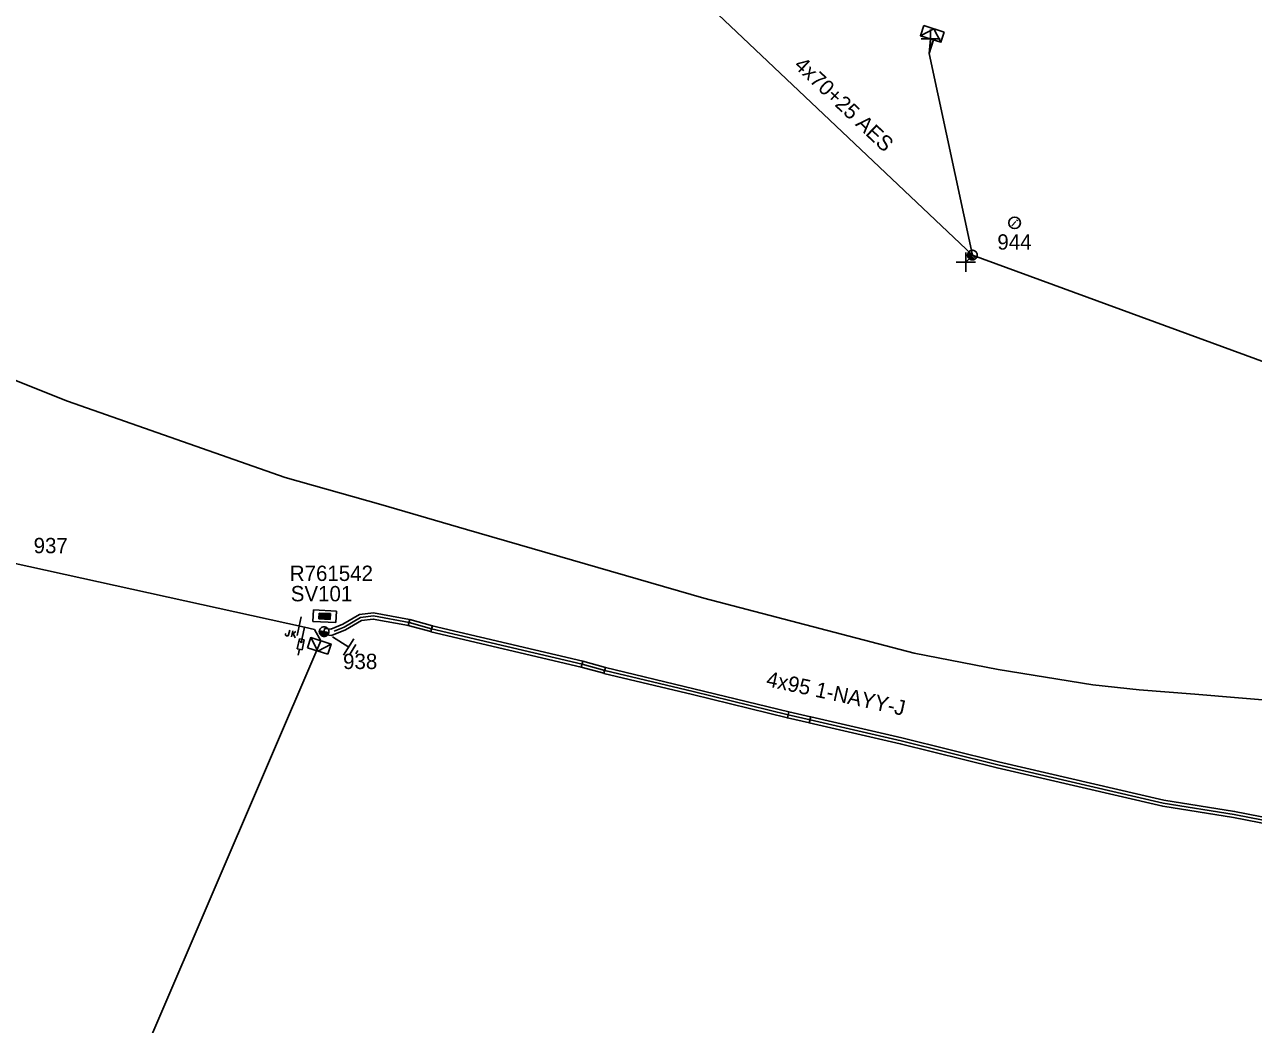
# Model space of a CAD drawing. Extents: x -540466 to -537383, y -1184038 to -1179972.
# Drawn here: x -538344.1 to -538263.9, y -1180307.4 to -1180242.1 of the extents above; entities that cross this region are included whole.
import ezdxf

# ---------------------------------------------------------------- set-up
doc = ezdxf.new("R2010")
doc.units = 0
for name, color, linetype in [('Vrstva 1', 7, 'Continuous'), ('Vrstva 10', 7, 'Continuous'), ('Vrstva 13', 7, 'Continuous'), ('Vrstva 14', 7, 'Continuous'), ('Vrstva 15', 7, 'Continuous'), ('Vrstva 16', 7, 'Continuous'), ('Vrstva 18', 7, 'Continuous'), ('Vrstva 2', 7, 'Continuous'), ('Vrstva 20', 7, 'Continuous'), ('Vrstva 28', 7, 'Continuous'), ('Vrstva 29', 7, 'Continuous'), ('Vrstva 30', 7, 'Continuous'), ('Vrstva 31', 7, 'Continuous'), ('Vrstva 34', 7, 'Continuous'), ('Vrstva 36', 7, 'Continuous'), ('Vrstva 5', 7, 'Continuous'), ('Vrstva 50', 7, 'Continuous'), ('Vrstva 51', 7, 'Continuous'), ('Vrstva 52', 7, 'Continuous'), ('Vrstva 54', 7, 'Continuous'), ('Vrstva 59', 7, 'Continuous'), ('Vrstva 6', 7, 'Continuous'), ('Vrstva 8', 7, 'Continuous'), ('Vrstva 9', 7, 'Continuous')]:
    doc.layers.add(name, color=color, linetype=linetype)

# ---------------------------------------------------------------- blocks, each defined once
blk = doc.blocks.new('NN440')
at = {"layer": 'Vrstva 2'}
for points in [[(0.63, 0), (0.63, 0.06), (0.62, 0.13), (0.6, 0.19), (0.58, 0.25), (0.55, 0.31), (0.51, 0.37), (0.47, 0.42), (0.42, 0.46), (0.37, 0.51), (0.32, 0.54), (0.26, 0.57), (0.2, 0.59), (0.13, 0.61), (0.07, 0.62), (0, 0.63), (-0.06, 0.62), (-0.13, 0.61), (-0.19, 0.59), (-0.26, 0.57), (-0.31, 0.54), (-0.37, 0.51), (-0.42, 0.46), (-0.47, 0.42), (-0.51, 0.37), (-0.54, 0.31), (-0.57, 0.25), (-0.6, 0.19), (-0.62, 0.13), (-0.63, 0.06), (-0.63, 0), (-0.63, -0.07), (-0.62, -0.14), (-0.6, -0.2), (-0.57, -0.26), (-0.54, -0.32), (-0.51, -0.37), (-0.47, -0.43), (-0.42, -0.47), (-0.37, -0.51), (-0.31, -0.55), (-0.26, -0.58), (-0.19, -0.6), (-0.13, -0.62), (-0.06, -0.63), (0, -0.63), (0.07, -0.63), (0.13, -0.62), (0.2, -0.6), (0.26, -0.58), (0.32, -0.55), (0.37, -0.51), (0.42, -0.47), (0.47, -0.43), (0.51, -0.37), (0.55, -0.32), (0.58, -0.26), (0.6, -0.2), (0.62, -0.14), (0.63, -0.07), (0.63, 0)], [(-0.63, 0), (0.63, 0)], [(-0.6, -0.18), (0.57, -0.18)], [(-0.51, -0.32), (0.5, -0.32)], [(-0.37, -0.47), (0.35, -0.47)]]:
    blk.add_lwpolyline(points, dxfattribs=at)
blk = doc.blocks.new('NN840')
at = {"layer": 'Vrstva 15'}
for points in [[(0.003, 0.619), (0.003, -0.631)], [(-0.745, -0.71), (-0.745, -0.66)], [(-0.73, -0.764), (-0.745, -0.71)], [(-0.657, -0.798), (-0.73, -0.764)], [(-0.627, -0.798), (-0.657, -0.798)], [(-0.558, -0.764), (-0.627, -0.798)], [(-0.538, -0.71), (-0.558, -0.764)], [(-0.538, -0.385), (-0.538, -0.71)], [(-0.332, -0.385), (-0.332, -0.798)], [(-0.332, -0.641), (-0.125, -0.385)], [(-0.263, -0.557), (-0.091, -0.798)]]:
    blk.add_lwpolyline(points, dxfattribs=at)
blk = doc.blocks.new('NN770')
at = {"layer": 'Vrstva 10'}
for p, q in [((0.002, 0.187), (0.002, 0.263)), ((0.002, -0.276), (0.002, 0.111))]:
    blk.add_line(p, q, dxfattribs=at)
blk.add_circle((0, -0.008), 0.375, dxfattribs=at)
blk = doc.blocks.new('NN800')
at = {"layer": 'Vrstva 1'}
for points in [[(-0.442, 0.442), (0.442, -0.442)], [(-0.442, -0.442), (0.442, 0.442)]]:
    blk.add_lwpolyline(points, dxfattribs=at)
blk = doc.blocks.new('NN820')
at = {"layer": 'Vrstva 13'}
for points in [[(-0.003, 0.004), (-0.003, -1.049)], [(-0.165, -0.813), (0.165, -0.813)], [(-0.165, -1.473), (-0.165, -0.813)], [(0.165, -1.473), (-0.165, -1.473)], [(-0.003, -1.049), (-0.062, -0.926)], [(-0.003, -1.049), (0.057, -0.926)], [(-0.003, -1.473), (-0.003, -1.871)], [(0.165, -0.813), (0.165, -1.473)]]:
    blk.add_lwpolyline(points, dxfattribs=at)
blk = doc.blocks.new('NN620')
at = {"layer": 'Vrstva 8'}
for points in [[(0.752, 0.004), (-0.748, 0.004)], [(-0.748, 0.004), (-0.748, -0.746)], [(0.752, -0.746), (0.752, 0.004)], [(-0.748, -0.746), (0.752, -0.746)], [(0.368, -0.18), (-0.376, -0.18)], [(-0.376, -0.18), (-0.376, -0.558)], [(-0.376, -0.558), (0.368, -0.558)], [(0.321, -0.227), (-0.329, -0.227)], [(-0.329, -0.227), (-0.329, -0.51)], [(-0.329, -0.51), (0.321, -0.51)], [(0.274, -0.274), (-0.281, -0.274)], [(-0.281, -0.274), (-0.281, -0.463)], [(-0.281, -0.463), (0.274, -0.463)], [(0.227, -0.321), (-0.234, -0.321)], [(-0.234, -0.321), (-0.234, -0.416)], [(-0.234, -0.416), (0.227, -0.416)], [(-0.193, -0.369), (0.185, -0.369)], [(0.227, -0.416), (0.227, -0.321)], [(0.274, -0.463), (0.274, -0.274)], [(0.321, -0.51), (0.321, -0.227)], [(0.368, -0.558), (0.368, -0.18)]]:
    blk.add_lwpolyline(points, dxfattribs=at)
blk = doc.blocks.new('NN630')
at = {"layer": 'Vrstva 9'}
for points in [[(-0.003, -0.7), (-0.703, 0)], [(-0.703, -0.7), (-0.703, 0), (0.697, 0), (0.697, -0.7)], [(-0.703, -0.7), (0.697, -0.7)], [(-0.003, -0.7), (0.697, 0)]]:
    blk.add_lwpolyline(points, dxfattribs=at)
blk = doc.blocks.new('NN810')
at = {"layer": 'Vrstva 14'}
for points in [[(0.004, -0.64), (0.004, -1.89)], [(0.629, -1.89), (-0.621, -1.89)], [(0.388, -2.2), (-0.399, -2.2)], [(0.004, -2.515), (-0.124, -2.515)], [(0.137, -2.515), (0.004, -2.515)]]:
    blk.add_lwpolyline(points, dxfattribs=at)
blk = doc.blocks.new('NN510')
at = {"layer": 'Vrstva 2'}
blk.add_lwpolyline([(0.001, 0.002), (0.001, 0.939)], dxfattribs=at)

msp = doc.modelspace()

# ---------------------------------------------------------------- linework, layer by layer
at = {"layer": 'Vrstva 20'}
for points in [[(-538324.518, -1180281.531), (-538324.109, -1180281.576), (-538323.319, -1180281.25), (-538322.235, -1180280.616), (-538321.324, -1180280.508), (-538318.964, -1180280.943), (-538319.036, -1180281.337), (-538321.336, -1180280.912), (-538322.105, -1180281.004), (-538323.141, -1180281.61), (-538324.051, -1180281.984), (-538324.562, -1180281.929)], [(-538317.583, -1180281.733), (-538319.053, -1180281.333), (-538318.947, -1180280.947), (-538317.477, -1180281.347)], [(-538317.484, -1180281.345), (-538307.664, -1180283.665), (-538307.756, -1180284.055), (-538317.576, -1180281.735)], [(-538306.282, -1180284.453), (-538307.762, -1180284.053), (-538307.658, -1180283.667), (-538306.178, -1180284.067)], [(-538306.183, -1180284.066), (-538300.413, -1180285.456), (-538294.212, -1180286.976), (-538294.308, -1180287.364), (-538300.507, -1180285.844), (-538306.277, -1180284.454)], [(-538292.872, -1180287.675), (-538294.302, -1180287.365), (-538294.218, -1180286.975), (-538292.788, -1180287.285)], [(-538292.785, -1180287.285), (-538286.843, -1180288.666), (-538280.523, -1180290.236), (-538269.732, -1180292.734), (-538265.115, -1180293.473), (-538258.422, -1180294.784), (-538258.498, -1180295.176), (-538265.185, -1180293.867), (-538269.808, -1180293.126), (-538280.617, -1180290.624), (-538286.937, -1180289.054), (-538292.875, -1180287.675)]]:
    msp.add_lwpolyline(points, close=True, dxfattribs=at)
at = {"layer": 'Vrstva 5'}
msp.add_lwpolyline([(-538254.247, -1180297.427), (-538254.576, -1180295.665), (-538254.89, -1180295.59), (-538257.02, -1180295.23), (-538258.46, -1180294.98), (-538265.15, -1180293.67), (-538269.77, -1180292.93), (-538280.57, -1180290.43), (-538286.89, -1180288.86), (-538292.83, -1180287.48), (-538294.26, -1180287.17), (-538300.46, -1180285.65), (-538306.23, -1180284.26), (-538307.71, -1180283.86), (-538317.53, -1180281.54), (-538319, -1180281.14), (-538321.33, -1180280.71), (-538322.17, -1180280.81), (-538323.23, -1180281.43), (-538323.89, -1180281.702)], dxfattribs=at)
at = {"layer": 'Vrstva 50'}
for points in [[(-538325.175, -1180281.59), (-538325.822, -1180281.447), (-538344.9, -1180277.24), (-538355.024, -1180271.935), (-538364.824, -1180267.823), (-538377.691, -1180262.38), (-538387.427, -1180258.766), (-538406.279, -1180252.087), (-538421.252, -1180246.191), (-538432.167, -1180242.472), (-538436.035, -1180241.154), (-538439.502, -1180240.02), (-538456.673, -1180234.401), (-538478.811, -1180229.512), (-538492.326, -1180226.311), (-538504.962, -1180223.141), (-538517.983, -1180216.167), (-538538.888, -1180209.939), (-538556.04, -1180205.969)], [(-538304.503, -1180236.058), (-538282.23, -1180257.15), (-538257.806, -1180266.104), (-538256.78, -1180266.48)]]:
    msp.add_lwpolyline(points, dxfattribs=at)
at = {"layer": 'Vrstva 52'}
msp.add_lwpolyline([(-538253.745, -1180297.761), (-538253.58, -1180297.747), (-538253.313, -1180297.44), (-538252.937, -1180297.242), (-538253.68, -1180296.52), (-538254.13, -1180294.57), (-538254.77, -1180292.25), (-538255.03, -1180289.49), (-538255.34, -1180287.88), (-538256.23, -1180287.04), (-538262.02, -1180286.29), (-538267.71, -1180285.82), (-538271.34, -1180285.53), (-538274.36, -1180285.2), (-538280.54, -1180284.2), (-538286.03, -1180283.13), (-538299.75, -1180279.54), (-538315.26, -1180275.07), (-538320.84, -1180273.44), (-538327.09, -1180271.67), (-538341.29, -1180266.69), (-538348.52, -1180263.82)], dxfattribs=at)
at = {"layer": 'Vrstva 54'}
msp.add_lwpolyline([(-538282.23, -1180257.15), (-538282.657, -1180257.608)], dxfattribs=at)
at = {"layer": 'Vrstva 59'}
msp.add_lwpolyline([(-538324.748, -1180282.33), (-538342.74, -1180324.284)], dxfattribs=at)
at = {"layer": 'Vrstva 8'}
for points in [[(-538282.23, -1180257.15), (-538285.054, -1180243.996), (-538284.96, -1180243.04)], [(-538325.176, -1180281.597), (-538324.748, -1180282.33)]]:
    msp.add_lwpolyline(points, dxfattribs=at)

# ---------------------------------------------------------------- block references
at = {"layer": 'Vrstva 13', "rotation": -17.78524737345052}
msp.add_blockref('NN510', (-538285.055, -1180243.997), dxfattribs=at)
at = {"layer": 'Vrstva 13', "yscale": 0.5}
for p, xscale, rotation in [((-538282.23, -1180257.15), 0.5, -43.439300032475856), ((-538324.54, -1180281.73), 0.4999999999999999, -9.97386835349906)]:
    msp.add_blockref('NN440', p, dxfattribs=dict(at, xscale=xscale, rotation=rotation))
at = {"layer": 'Vrstva 15', "rotation": 57.73936841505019}
msp.add_blockref('NN810', (-538324.54, -1180281.73), dxfattribs=at)
at = {"layer": 'Vrstva 16', "rotation": -12.436404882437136}
msp.add_blockref('NN820', (-538325.822, -1180281.447), dxfattribs=at)
at = {"layer": 'Vrstva 18', "rotation": -12.436404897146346}
msp.add_blockref('NN840', (-538326.179, -1180281.369), dxfattribs=at)
at = {"layer": 'Vrstva 28', "rotation": 177.37797302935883}
msp.add_blockref('NN620', (-538324.525, -1180281.096), dxfattribs=at)
at = {"layer": 'Vrstva 31'}
for p, rotation in [((-538284.96, -1180243.04), 162.21475275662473), ((-538324.748, -1180282.33), -17.43265443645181)]:
    msp.add_blockref('NN630', p, dxfattribs=dict(at, rotation=rotation))
at = {"layer": 'Vrstva 34', "rotation": 45}
for p in [(-538284.96, -1180243.04), (-538282.657, -1180257.608)]:
    msp.add_blockref('NN800', p, dxfattribs=at)
at = {"layer": 'Vrstva 36', "rotation": -45.00000009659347}
msp.add_blockref('NN770', (-538279.469, -1180255.039), dxfattribs=at)

# ---------------------------------------------------------------- texts
at = {"layer": 'Vrstva 14'}
for s, p in [('944', (-538280.602, -1180256.794)), ('937', (-538343.503, -1180276.612)), ('938', (-538323.305, -1180284.174))]:
    msp.add_text(s, height=1, dxfattribs=at).set_placement(p)
at = {"layer": 'Vrstva 29'}
msp.add_text('R761542', height=1, dxfattribs=at).set_placement((-538326.782, -1180278.424))
at = {"layer": 'Vrstva 30'}
msp.add_text('SV101', height=1, dxfattribs=at).set_placement((-538326.72, -1180279.752))
at = {"layer": 'Vrstva 51'}
msp.add_text('4x70+25 AES', height=1, rotation=316.56, dxfattribs=at).set_placement((-538293.935, -1180244.836))
at = {"layer": 'Vrstva 6'}
msp.add_text('4x95 1-NAYY-J', height=1, rotation=347.768, dxfattribs=at).set_placement((-538295.744, -1180285.278))

doc.saveas('drawing.dxf')
